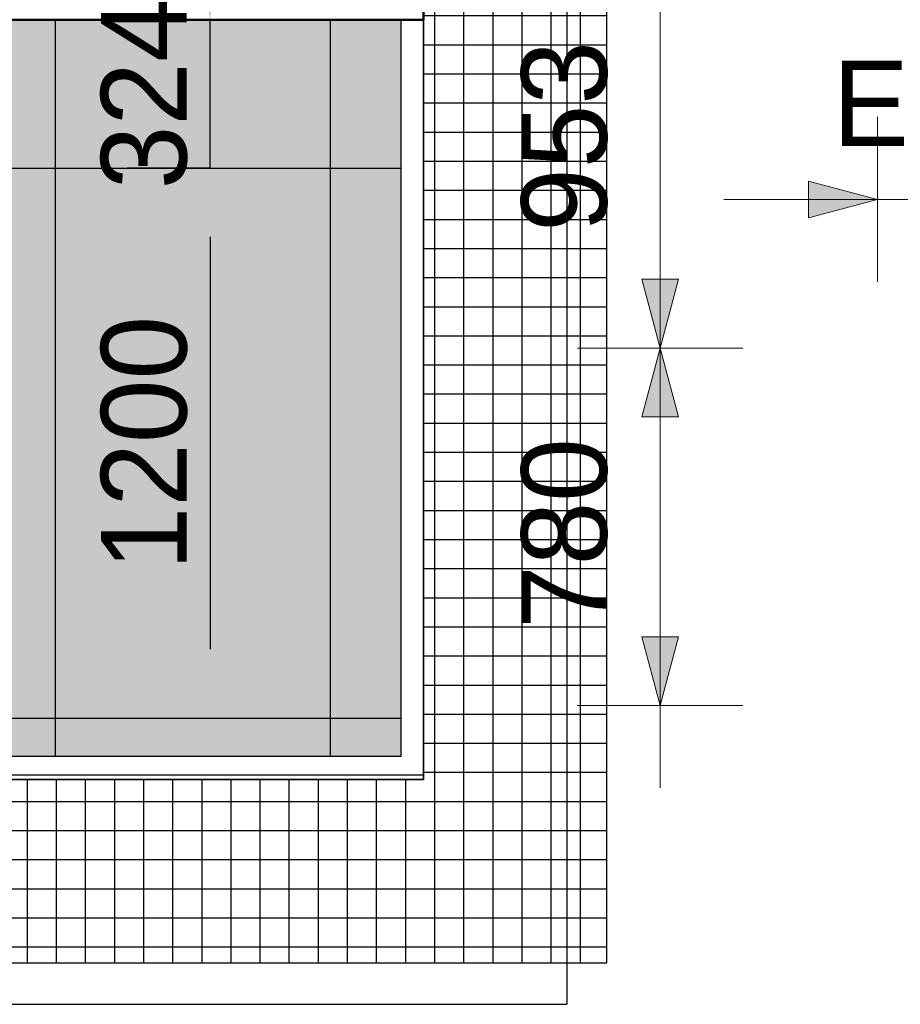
# Model space of a CAD drawing. Header units: millimetres. Extents: x 3625 to 171676, y -65096 to 217166.
# Tile 474 of 656: x 91995 to 93916, y 16893 to 19041. Entities that reach past the tile are written whole.
import ezdxf

# ---------------------------------------------------------------- set-up
doc = ezdxf.new("R2010")
doc.units = ezdxf.units.MM
for name, color, linetype, lineweight in [('A-ANNO-DIMS', 1, 'Continuous', 18), ('A-ANNO-DIMS-100', 1, 'Continuous', 18), ('A-CLNG-SUSP', 5, 'Continuous', 25), ('I-WALL', 2, 'Continuous', 25)]:
    doc.layers.add(name, color=color, linetype=linetype, lineweight=lineweight)
doc.layers.add('ATN Houtenlatten plafond moduul 600x1200 mm', color=20, linetype='Continuous')
doc.layers.add('ATN Roosterplafond', color=240, linetype='Continuous')
doc.styles.add('Frutiger_3', font='txt', dxfattribs={"height": 186.571782})
doc.dimstyles.new('00_KU_2_5mm_-_pijl', dxfattribs={"dimscale": 304.8, "dimtxt": 250, "dimasz": 0.492126, "dimexe": 0.590551, "dimexo": 0.0625, "dimgap": 0.164042, "dimtad": 1, "dimdec": 0, "dimzin": 0, "dimdsep": 46, "dimtxsty": 'Frutiger_3', "dimsah": 1, "dimcen": 0.09, "dimdle": 0.590551, "dimazin": 0, "dimtfac": 1, "dimtdec": 0, "dimtix": 1, "dimtmove": 0, "dimatfit": 3, "dimfxl": 0.590551, "dimfxlon": 1, "dimtvp": 1, "dimtolj": 1, "dimtzin": 0, "dimarcsym": 2})
doc.dimstyles.new('00_KU_2_5mm_-_pijl_2', dxfattribs={"dimscale": 304.8, "dimtxt": 250, "dimasz": 0.492126, "dimexe": 0.590551, "dimexo": 0.0625, "dimgap": 0.164042, "dimtad": 1, "dimdec": 0, "dimzin": 0, "dimdsep": 46, "dimtxsty": 'Frutiger_3', "dimsah": 1, "dimcen": 0.09, "dimdle": 0.590551, "dimazin": 0, "dimtfac": 1, "dimtdec": 0, "dimtix": 1, "dimtmove": 0, "dimatfit": 3, "dimfxl": 0.590551, "dimfxlon": 1, "dimtvp": 1, "dimtolj": 1, "dimtzin": 0, "dimarcsym": 2})
doc.dimstyles.new('00_KU_2_5mm_-_pijl_3', dxfattribs={"dimscale": 304.8, "dimtxt": 250, "dimasz": 0.492126, "dimexe": 0.590551, "dimexo": 0.0625, "dimgap": 0.164042, "dimtad": 1, "dimdec": 0, "dimzin": 0, "dimdsep": 46, "dimtxsty": 'Frutiger_3', "dimsah": 1, "dimcen": 0.09, "dimdle": 0.590551, "dimazin": 0, "dimtfac": 1, "dimtdec": 0, "dimtix": 1, "dimtmove": 0, "dimatfit": 3, "dimfxl": 0.590551, "dimfxlon": 1, "dimtvp": 1, "dimtolj": 1, "dimtzin": 0, "dimarcsym": 2})
doc.dimstyles.new('00_KU_2_5mm_-_pijl_4', dxfattribs={"dimscale": 304.8, "dimtxt": 250, "dimasz": 0.82021, "dimexe": 0.590551, "dimexo": 0.0625, "dimgap": 0.164042, "dimtad": 1, "dimdec": 0, "dimzin": 0, "dimdsep": 46, "dimtxsty": 'Frutiger_3', "dimblk2": 'OBLIQUE', "dimsah": 1, "dimcen": 0.09, "dimdle": 0.590551, "dimazin": 0, "dimtfac": 1, "dimtdec": 0, "dimtix": 1, "dimtmove": 2, "dimatfit": 3, "dimfxl": 0.590551, "dimfxlon": 1, "dimtvp": 1, "dimtolj": 1, "dimtzin": 0, "dimarcsym": 2})

# ---------------------------------------------------------------- blocks, each defined once
blk = doc.blocks.new('DIMBLOCK46-Plotview plafond eerste Verdieping - 1 op 100')
at = {"layer": 'A-ANNO-DIMS-100', "transparency": 16777216}
for points in [[(93392.1, 19278), (93351.9, 19128), (93432.3, 19128)], [(93392.1, 18324.7), (93432.3, 18474.7), (93351.9, 18474.7)], [(93392.1, 18324.7), (93351.9, 18174.7), (93432.3, 18174.7)]]:
    blk.add_hatch(color=256, dxfattribs=at).paths.add_polyline_path(points, flags=0)
for p, q in [((93392.1, 19458), (93392.1, 18324.7)), ((93572.1, 19278), (93212.1, 19278)), ((93392.1, 19278), (93351.9, 19128)), ((93432.3, 19128), (93392.1, 19278)), ((93392.1, 19278), (93572.1, 19278)), ((93351.9, 19128), (93432.3, 19128)), ((93432.3, 18474.7), (93351.9, 18474.7)), ((93351.9, 18474.7), (93392.1, 18324.7)), ((93392.1, 18324.7), (93432.3, 18474.7)), ((93572.1, 18324.7), (93212.1, 18324.7)), ((93392.1, 18324.7), (93351.9, 18174.7)), ((93432.3, 18174.7), (93392.1, 18324.7)), ((93392.1, 18324.7), (93572.1, 18324.7)), ((93351.9, 18174.7), (93432.3, 18174.7))]:
    blk.add_line(p, q, dxfattribs=at)
at = {"layer": 'A-ANNO-DIMS-100', "color": 0, "transparency": 16777216, "insert": (93089.1, 18578.3), "char_height": 186.57, "width": 535.443, "attachment_point": 1, "rotation": 90, "line_spacing_factor": 1.017696, "style": 'Frutiger_3'}
blk.add_mtext('953', dxfattribs=at)
blk = doc.blocks.new('DIMBLOCK47-Plotview plafond eerste Verdieping - 1 op 100')
at = {"layer": 'A-ANNO-DIMS-100', "transparency": 16777216}
for points in [[(93392.1, 18324.7), (93432.3, 18474.7), (93351.9, 18474.7)], [(93392.1, 18324.7), (93351.9, 18174.7), (93432.3, 18174.7)], [(93392.1, 17545), (93432.3, 17695), (93351.9, 17695)]]:
    blk.add_hatch(color=256, dxfattribs=at).paths.add_polyline_path(points, flags=0)
for p, q in [((93432.3, 18474.7), (93351.9, 18474.7)), ((93351.9, 18474.7), (93392.1, 18324.7)), ((93392.1, 18324.7), (93432.3, 18474.7)), ((93572.1, 18324.7), (93212.1, 18324.7)), ((93392.1, 18324.7), (93351.9, 18174.7)), ((93392.1, 18324.7), (93392.1, 17365)), ((93432.3, 18174.7), (93392.1, 18324.7)), ((93392.1, 18324.7), (93572.1, 18324.7)), ((93351.9, 18174.7), (93432.3, 18174.7)), ((93432.3, 17695), (93351.9, 17695)), ((93351.9, 17695), (93392.1, 17545)), ((93392.1, 17545), (93432.3, 17695)), ((93572.1, 17545), (93212.1, 17545)), ((93392.1, 17545), (93572.1, 17545))]:
    blk.add_line(p, q, dxfattribs=at)
at = {"layer": 'A-ANNO-DIMS-100', "color": 0, "transparency": 16777216, "insert": (93089.1, 17711.8), "char_height": 186.57, "width": 535.443, "attachment_point": 1, "rotation": 90, "line_spacing_factor": 1.017696, "style": 'Frutiger_3'}
blk.add_mtext('780', dxfattribs=at)
blk = doc.blocks.new('DIMBLOCK48-Plotview plafond eerste Verdieping - 1 op 100')
at = {"layer": 'A-ANNO-DIMS-100', "transparency": 16777216}
blk.add_hatch(color=256, dxfattribs=at).paths.add_polyline_path([(93866, 18648.9), (93716, 18689.1), (93716, 18608.7)], flags=0)
for p, q in [((93866, 18828.9), (93866, 18468.9)), ((93866, 18648.9), (93866, 18828.9)), ((94154.9, 18468.9), (94154.9, 18828.9)), ((94154.9, 18648.9), (94279.9, 18773.9)), ((93866, 18648.9), (93716, 18689.1)), ((93716, 18689.1), (93716, 18608.7)), ((93530.7, 18648.9), (94154.9, 18648.9)), ((93716, 18608.7), (93866, 18648.9)), ((94154.9, 18648.9), (94029.9, 18523.9)), ((94154.9, 18648.9), (94154.9, 18468.9))]:
    blk.add_line(p, q, dxfattribs=at)
at = {"layer": 'A-ANNO-DIMS-100', "color": 0, "transparency": 16777216, "insert": (93768.4, 18951.9), "char_height": 186.57, "width": 425.316, "attachment_point": 1, "line_spacing_factor": 1.017696, "style": 'Frutiger_3'}
blk.add_mtext('EQ', dxfattribs=at)
blk = doc.blocks.new('_Oblique')
at = {"color": 0, "linetype": 'ByBlock', "lineweight": -2}
blk.add_line((-0.5, -0.5), (0.5, 0.5), dxfattribs=at)
blk = doc.blocks.new('*D705')
at = {"layer": 'ATN Houtenlatten plafond moduul 600x1200 mm', "color": 0, "lineweight": -2, "transparency": 16777216}
for p, q in [((92230.1, 18717.4), (92590.1, 18717.4)), ((92410.1, 18567.4), (92410.1, 17667.4)), ((92230.1, 17517.4), (92590.1, 17517.4))]:
    blk.add_line(p, q, dxfattribs=at)
at = {"layer": 'ATN Houtenlatten plafond moduul 600x1200 mm', "color": 0, "transparency": 16777216}
for points in [[(92385.1, 18567.4), (92435.1, 18567.4), (92410.1, 18717.4)], [(92385.1, 17667.4), (92435.1, 17667.4), (92410.1, 17517.4)]]:
    blk.add_solid(points, dxfattribs=at)
at = {"layer": 'Defpoints', "color": 0, "transparency": 16777216}
for p in [(91472, 18717.4), (91472, 17517.4), (92410.1, 17517.4)]:
    blk.add_point(p, dxfattribs=at)
at = {"layer": 'ATN Houtenlatten plafond moduul 600x1200 mm', "color": 0, "transparency": 16777216, "insert": (92266.8, 18117.4), "char_height": 186.57, "attachment_point": 5, "rotation": 90, "style": 'Frutiger_3'}
blk.add_mtext('\\A1;1200', dxfattribs=at)
blk = doc.blocks.new('*D706')
at = {"layer": 'ATN Houtenlatten plafond moduul 600x1200 mm', "color": 0, "lineweight": -2, "transparency": 16777216}
for p, q in [((92410.1, 19191.2), (92410.1, 19341.2)), ((92410.1, 19041.2), (92230.1, 19041.2)), ((92410.1, 18717.4), (92410.1, 19041.2)), ((92410.1, 18717.4), (92230.1, 18717.4)), ((92410.1, 18567.4), (92410.1, 18417.4))]:
    blk.add_line(p, q, dxfattribs=at)
at = {"layer": 'ATN Houtenlatten plafond moduul 600x1200 mm', "color": 0, "transparency": 16777216}
for points in [[(92385.1, 19191.2), (92435.1, 19191.2), (92410.1, 19041.2)], [(92385.1, 18567.4), (92435.1, 18567.4), (92410.1, 18717.4)]]:
    blk.add_solid(points, dxfattribs=at)
at = {"layer": 'Defpoints', "color": 0, "transparency": 16777216}
for p in [(92410.1, 19041.2), (92410.1, 19041.2), (92410.1, 18717.4)]:
    blk.add_point(p, dxfattribs=at)
at = {"layer": 'ATN Houtenlatten plafond moduul 600x1200 mm', "color": 0, "transparency": 16777216, "insert": (92266.8, 18879.3), "char_height": 186.57, "attachment_point": 5, "rotation": 90, "style": 'Frutiger_3'}
blk.add_mtext('\\A1;324', dxfattribs=at)

msp = doc.modelspace()

# ---------------------------------------------------------------- hatches: boundary and pattern name
at = {"layer": 'ATN Houtenlatten plafond moduul 600x1200 mm'}
h = msp.add_hatch(dxfattribs=at)
h.set_pattern_fill('ANSI36', color=253, scale=20, angle=45)
h.paths.add_polyline_path([(84242, 17715.2), (85272, 17715.2), (85272, 20941.2), (84242, 20941.2)])
h.paths.add_polyline_path([(90282, 17433.2), (90282, 17603.2), (90272, 17603.2), (90272, 19041.2), (92826, 19041.2), (92826, 17433.2)])
h.paths.add_polyline_path([(87628.7, 30860.7), (87628.7, 32360.7), (78682, 32360.7), (78682, 30860.7)])
h.paths.add_polyline_path([(78699, 35938.2), (78699, 32506.2), (79967.3, 32505.7), (79967.3, 34224.5), (86387.3, 34224.5), (86387.3, 32505.7), (87628.7, 32505.7), (87628.7, 35938.2), (86037.3, 35938.2), (86037.3, 35608.2), (85795, 35608.2), (85795.4, 35938.2), (84204, 35938.2), (84204, 35608.2), (83962, 35608.2), (83962, 35938.2), (82374, 35938.2), (82374, 35608.2), (82129, 35608.2), (82128.7, 35938.2), (80524, 35938.2), (80524, 35608.2), (80295, 35608.2), (80295.4, 35938.2)])
at = {"layer": 'ATN Roosterplafond'}
h = msp.add_hatch(dxfattribs=at)
h.set_pattern_fill('NET', color=256, scale=20, angle=90)
h.paths.add_polyline_path([(74818.7, 21111.6), (74818.7, 23791.2), (92876, 23791.2), (92876, 17383.2), (87688.2, 17383.2), (87688.2, 16983.2), (92876, 16983.2), (93276, 16983.2), (93276, 23791.2), (93276, 24191.2), (74818.7, 24191.2), (74418.7, 24191.2), (74418.7, 21111.6)])

# ---------------------------------------------------------------- linework, layer by layer
at = {"layer": 'A-CLNG-SUSP'}
for p, q in [((93188.7, 24301.2), (93188.7, 16892.9)), ((92826, 19041.2), (92826, 17433.2)), ((92876, 17393.2), (92876, 19041.2)), ((87688.2, 17393.2), (92876, 17393.2)), ((87788.2, 16893.2), (93188.7, 16893.2))]:
    msp.add_line(p, q, dxfattribs=at)
at = {"layer": 'ATN Houtenlatten plafond moduul 600x1200 mm'}
for p, q in [((92072, 19041.2), (92072, 17433.2)), ((92672, 19041.2), (92672, 17433.2)), ((90272, 18717.4), (92826, 18717.4)), ((90272, 17517.4), (92826, 17517.4))]:
    msp.add_line(p, q, dxfattribs=at)
msp.add_lwpolyline([(90282, 17433.2), (90282, 17603.2), (90272, 17603.2), (90272, 19041.2), (92826, 19041.2), (92826, 17433.2), (90282, 17433.2)], dxfattribs=at)
at = {"layer": 'ATN Roosterplafond'}
msp.add_lwpolyline([(74818.7, 21111.6), (74818.7, 23791.2), (92876, 23791.2), (92876, 17383.2), (87688.2, 17383.2), (87688.2, 16983.2), (92876, 16983.2), (93276, 16983.2), (93276, 23791.2), (93276, 24191.2), (74818.7, 24191.2), (74418.7, 24191.2), (74418.7, 21111.6)], close=True, dxfattribs=at)
at = {"layer": 'I-WALL', "lineweight": 50}
for p, q in [((92876, 19461.4), (92876, 19041.2)), ((92876, 19041.2), (89859, 19041.2))]:
    msp.add_line(p, q, dxfattribs=at)
at = {"layer": 'I-WALL'}
for p, q in [((92826, 17433.2), (90277, 17433.2)), ((90277, 17383.2), (92876, 17383.2)), ((92876, 17383.2), (92876, 17393.2))]:
    msp.add_line(p, q, dxfattribs=at)

# ---------------------------------------------------------------- dimensions: what is measured, and where the dimension line sits
at = {"layer": 'A-ANNO-DIMS'}
for base, p1, p2, dimstyle, override, picture, middle in [((93392.1, 18324.7), (93572.1, 19278), (93572.1, 18324.7), '00_KU_2_5mm_-_pijl_2', {"dimpost": '<>', "dimfxl": 953.3}, 'DIMBLOCK46-Plotview plafond eerste Verdieping - 1 op 100', (93245.6, 18801.4)), ((93392.1, 17545), (93572.1, 18324.7), (93572.1, 17545), '00_KU_2_5mm_-_pijl_3', {"dimpost": '<>', "dimfxl": 779.7}, 'DIMBLOCK47-Plotview plafond eerste Verdieping - 1 op 100', (93245.6, 17934.9))]:
    dim = msp.add_linear_dim(base=base, p1=p1, p2=p2, angle=90, dimstyle=dimstyle, override=override, dxfattribs=at)
    dim.commit()
    dim.dimension.update_dxf_attribs({"geometry": picture, "text_midpoint": middle})
dim = msp.add_linear_dim(base=(94154.9, 18648.9), p1=(93866, 18828.9), p2=(94154.9, 18468.9), text='EQ', dimstyle='00_KU_2_5mm_-_pijl_4', override={"dimpost": '<>', "dimfxl": 461.556413}, dxfattribs=at)
dim.commit()
dim.dimension.update_dxf_attribs({"geometry": 'DIMBLOCK48-Plotview plafond eerste Verdieping - 1 op 100', "text_midpoint": (93981.1, 18827.5), "dimtype": 160})
at = {"layer": 'ATN Houtenlatten plafond moduul 600x1200 mm'}
for base, p1, p2, picture, middle in [((92410.1, 19041.2), (92410.1, 18717.4), (92410.1, 19041.2), '*D706', (92266.8, 18879.3)), ((92410.1, 17517.4), (91472, 18717.4), (91472, 17517.4), '*D705', (92266.8, 18117.4))]:
    dim = msp.add_linear_dim(base=base, p1=p1, p2=p2, angle=90, dimstyle='00_KU_2_5mm_-_pijl', override={"dimpost": '<>'}, dxfattribs=at)
    dim.commit()
    dim.dimension.update_dxf_attribs({"geometry": picture, "text_midpoint": middle})

doc.saveas('drawing.dxf')
